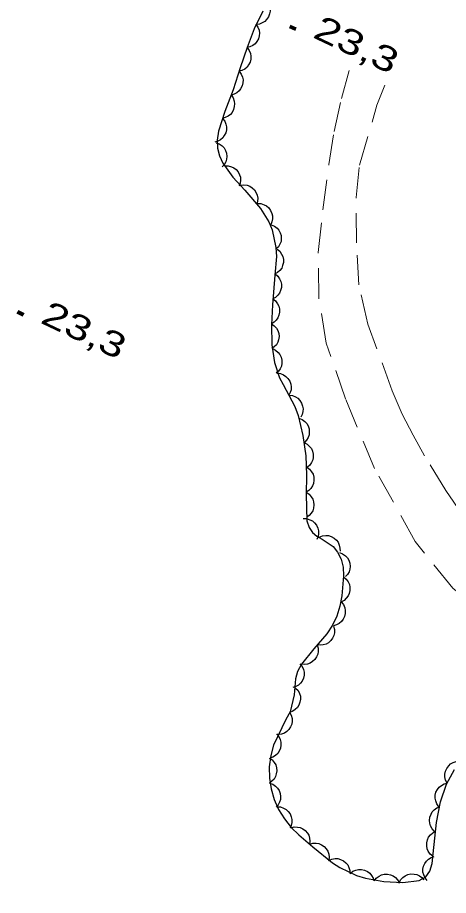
# Model space of a CAD drawing. Extents: x 356765 to 358572, y 5103174 to 5104650.
# Drawn here: x 357754 to 357779.9, y 5103689.6 to 5103742.3 of the extents above; entities that cross this region are included whole.
import ezdxf

# ---------------------------------------------------------------- set-up
doc = ezdxf.new("R2010")
doc.units = 0
doc.header["$LTSCALE"] = 0.6
doc.linetypes.add('DOT_DASHED', pattern=[7.7, 5, -1.2, 0.3, -1.2])
doc.linetypes.add('MEDIUM_DASHED', pattern=[4.5, 3, -1.5])
for name, color, linetype, lineweight in [('19', 7, 'Continuous', 13), ('3', 7, 'Continuous', 140), ('44', 7, 'Continuous', 25)]:
    doc.layers.add(name, color=color, linetype=linetype, lineweight=lineweight)

msp = doc.modelspace()

# ---------------------------------------------------------------- linework, layer by layer
at = {"layer": '19', "linetype": 'MEDIUM_DASHED'}
for points in [[(357797.98, 5103689.44), (357796.86, 5103691.88), (357795.92, 5103693.5), (357794.91, 5103694.58), (357792.63, 5103697.5), (357790.29, 5103699.78), (357786.47, 5103703.27), (357783.57, 5103705.27), (357780.14, 5103708.06), (357777.89, 5103710.86), (357775.45, 5103715.24), (357773.7, 5103719.43), (357772.55, 5103722.79), (357772.1, 5103725.48), (357772.07, 5103728.22), (357772.35, 5103730.8), (357772.7, 5103733.52), (357773.02, 5103735.49), (357773.46, 5103737.48), (357773.92, 5103739.17)], [(357788.93, 5103704.33), (357784.88, 5103707.76), (357782.86, 5103709.75), (357781.63, 5103711.22), (357780.69, 5103712.52), (357779.72, 5103713.93), (357778.44, 5103716.01), (357777.77, 5103717.26), (357777.1, 5103718.51), (357776.51, 5103719.91), (357775.05, 5103723.93), (357774.51, 5103726.28), (357774.36, 5103728.8), (357774.34, 5103731.54), (357774.54, 5103733.47), (357775.59, 5103737.08), (357776.07, 5103738.28)]]:
    msp.add_lwpolyline(points, dxfattribs=at)
at = {"layer": '3'}
for p, q in [((357770.37, 5103741.81), (357770.73, 5103741.64)), ((357754.02, 5103724.66), (357754.38, 5103724.49))]:
    msp.add_line(p, q, dxfattribs=at)
at = {"layer": '44'}
for points in [[(357769.02, 5103743.27), (357769.13, 5103743.09), (357769.17, 5103742.89), (357769.19, 5103742.73), (357769.15, 5103742.56), (357769.08, 5103742.38), (357768.97, 5103742.23), (357768.86, 5103742.11), (357768.71, 5103742.02), (357768.54, 5103741.95), (357768.36, 5103741.93)], [(357768.33, 5103741.94), (357768.45, 5103741.77), (357768.52, 5103741.58), (357768.55, 5103741.41), (357768.53, 5103741.24), (357768.48, 5103741.06), (357768.38, 5103740.9), (357768.28, 5103740.76), (357768.14, 5103740.66), (357767.97, 5103740.58), (357767.8, 5103740.54)], [(357767.8, 5103740.54), (357767.93, 5103740.37), (357768, 5103740.18), (357768.03, 5103740.02), (357768.02, 5103739.84), (357767.98, 5103739.67), (357767.89, 5103739.5), (357767.8, 5103739.36), (357767.66, 5103739.25), (357767.49, 5103739.16), (357767.32, 5103739.12)], [(357767.32, 5103739.12), (357767.45, 5103738.95), (357767.52, 5103738.76), (357767.56, 5103738.6), (357767.55, 5103738.42), (357767.5, 5103738.24), (357767.41, 5103738.07), (357767.32, 5103737.94), (357767.18, 5103737.83), (357767.02, 5103737.74), (357766.85, 5103737.69)], [(357766.84, 5103737.7), (357766.96, 5103737.53), (357767.02, 5103737.33), (357767.05, 5103737.17), (357767.03, 5103737), (357766.98, 5103736.82), (357766.89, 5103736.65), (357766.79, 5103736.52), (357766.65, 5103736.42), (357766.48, 5103736.34), (357766.31, 5103736.29)], [(357766.32, 5103736.29), (357766.45, 5103736.12), (357766.52, 5103735.93), (357766.56, 5103735.77), (357766.55, 5103735.6), (357766.51, 5103735.42), (357766.42, 5103735.25), (357766.33, 5103735.11), (357766.19, 5103735), (357766.03, 5103734.91), (357765.86, 5103734.86)], [(357765.93, 5103734.82), (357766.12, 5103734.75), (357766.29, 5103734.63), (357766.41, 5103734.52), (357766.49, 5103734.36), (357766.55, 5103734.19), (357766.57, 5103734), (357766.56, 5103733.83), (357766.51, 5103733.67), (357766.42, 5103733.5), (357766.3, 5103733.37)], [(357766.45, 5103733.43), (357766.65, 5103733.44), (357766.85, 5103733.38), (357767, 5103733.32), (357767.14, 5103733.21), (357767.26, 5103733.07), (357767.35, 5103732.9), (357767.4, 5103732.75), (357767.41, 5103732.57), (357767.39, 5103732.39), (357767.33, 5103732.22)], [(357767.4, 5103732.28), (357767.61, 5103732.3), (357767.81, 5103732.27), (357767.97, 5103732.22), (357768.11, 5103732.12), (357768.24, 5103731.99), (357768.34, 5103731.82), (357768.41, 5103731.68), (357768.44, 5103731.5), (357768.43, 5103731.32), (357768.38, 5103731.14)], [(357768.43, 5103731.18), (357768.63, 5103731.17), (357768.83, 5103731.1), (357768.97, 5103731.03), (357769.1, 5103730.91), (357769.21, 5103730.76), (357769.29, 5103730.58), (357769.33, 5103730.43), (357769.33, 5103730.25), (357769.29, 5103730.07), (357769.22, 5103729.9)], [(357769.24, 5103729.9), (357769.44, 5103729.82), (357769.6, 5103729.7), (357769.71, 5103729.58), (357769.79, 5103729.42), (357769.84, 5103729.24), (357769.85, 5103729.05), (357769.84, 5103728.89), (357769.77, 5103728.72), (357769.68, 5103728.56), (357769.55, 5103728.44)], [(357769.6, 5103728.43), (357769.76, 5103728.3), (357769.87, 5103728.13), (357769.95, 5103727.99), (357769.98, 5103727.81), (357769.98, 5103727.63), (357769.93, 5103727.44), (357769.88, 5103727.29), (357769.77, 5103727.15), (357769.63, 5103727.03), (357769.48, 5103726.94)], [(357769.48, 5103726.94), (357769.64, 5103726.81), (357769.75, 5103726.64), (357769.83, 5103726.49), (357769.86, 5103726.32), (357769.86, 5103726.13), (357769.81, 5103725.95), (357769.75, 5103725.79), (357769.64, 5103725.66), (357769.51, 5103725.53), (357769.35, 5103725.44)], [(357769.34, 5103725.44), (357769.5, 5103725.32), (357769.62, 5103725.15), (357769.7, 5103725.01), (357769.74, 5103724.84), (357769.75, 5103724.65), (357769.71, 5103724.47), (357769.65, 5103724.31), (357769.55, 5103724.17), (357769.42, 5103724.04), (357769.26, 5103723.95)], [(357769.26, 5103723.95), (357769.43, 5103723.83), (357769.56, 5103723.68), (357769.65, 5103723.54), (357769.7, 5103723.37), (357769.72, 5103723.18), (357769.69, 5103722.99), (357769.65, 5103722.84), (357769.56, 5103722.69), (357769.43, 5103722.55), (357769.28, 5103722.45)], [(357769.32, 5103722.45), (357769.51, 5103722.36), (357769.66, 5103722.22), (357769.77, 5103722.1), (357769.84, 5103721.94), (357769.88, 5103721.76), (357769.88, 5103721.57), (357769.86, 5103721.4), (357769.79, 5103721.24), (357769.68, 5103721.09), (357769.55, 5103720.97)], [(357769.6, 5103720.97), (357769.8, 5103720.95), (357769.99, 5103720.87), (357770.13, 5103720.78), (357770.25, 5103720.66), (357770.36, 5103720.5), (357770.42, 5103720.32), (357770.45, 5103720.16), (357770.44, 5103719.98), (357770.39, 5103719.81), (357770.31, 5103719.65)], [(357770.31, 5103719.65), (357770.52, 5103719.63), (357770.7, 5103719.55), (357770.85, 5103719.47), (357770.97, 5103719.34), (357771.07, 5103719.18), (357771.13, 5103719), (357771.17, 5103718.84), (357771.15, 5103718.67), (357771.11, 5103718.49), (357771.02, 5103718.33)], [(357770.91, 5103718.28), (357771.1, 5103718.2), (357771.26, 5103718.08), (357771.38, 5103717.96), (357771.46, 5103717.81), (357771.52, 5103717.63), (357771.53, 5103717.44), (357771.52, 5103717.28), (357771.46, 5103717.11), (357771.37, 5103716.95), (357771.25, 5103716.82)], [(357771.21, 5103716.81), (357771.4, 5103716.72), (357771.55, 5103716.58), (357771.66, 5103716.46), (357771.72, 5103716.29), (357771.77, 5103716.11), (357771.76, 5103715.92), (357771.74, 5103715.76), (357771.67, 5103715.6), (357771.56, 5103715.45), (357771.43, 5103715.33)], [(357771.38, 5103715.32), (357771.55, 5103715.2), (357771.67, 5103715.04), (357771.76, 5103714.9), (357771.8, 5103714.73), (357771.81, 5103714.54), (357771.78, 5103714.35), (357771.73, 5103714.2), (357771.63, 5103714.05), (357771.5, 5103713.92), (357771.35, 5103713.82)], [(357771.35, 5103713.82), (357771.52, 5103713.71), (357771.65, 5103713.55), (357771.74, 5103713.41), (357771.79, 5103713.24), (357771.81, 5103713.06), (357771.78, 5103712.87), (357771.74, 5103712.71), (357771.65, 5103712.56), (357771.52, 5103712.43), (357771.38, 5103712.32)], [(357771.16, 5103712.24), (357771.37, 5103712.24), (357771.57, 5103712.17), (357771.72, 5103712.1), (357771.85, 5103711.99), (357771.96, 5103711.84), (357772.04, 5103711.67), (357772.09, 5103711.51), (357772.09, 5103711.34), (357772.06, 5103711.16), (357771.99, 5103710.99)], [(357772.13, 5103711.12), (357772.32, 5103711.2), (357772.52, 5103711.22), (357772.69, 5103711.22), (357772.85, 5103711.16), (357773.02, 5103711.07), (357773.16, 5103710.94), (357773.26, 5103710.82), (357773.33, 5103710.65), (357773.37, 5103710.47), (357773.38, 5103710.29)], [(357773.34, 5103710.2), (357773.53, 5103710.13), (357773.7, 5103710.01), (357773.82, 5103709.89), (357773.9, 5103709.74), (357773.96, 5103709.56), (357773.98, 5103709.37), (357773.97, 5103709.21), (357773.92, 5103709.04), (357773.83, 5103708.88), (357773.71, 5103708.75)], [(357773.58, 5103708.73), (357773.75, 5103708.6), (357773.86, 5103708.43), (357773.94, 5103708.28), (357773.97, 5103708.11), (357773.97, 5103707.92), (357773.92, 5103707.74), (357773.86, 5103707.59), (357773.75, 5103707.45), (357773.62, 5103707.32), (357773.46, 5103707.23)], [(357773.45, 5103707.23), (357773.58, 5103707.07), (357773.66, 5103706.88), (357773.69, 5103706.72), (357773.69, 5103706.54), (357773.64, 5103706.36), (357773.56, 5103706.19), (357773.47, 5103706.05), (357773.33, 5103705.94), (357773.17, 5103705.85), (357772.99, 5103705.8)], [(357772.99, 5103705.78), (357773.04, 5103705.58), (357773.04, 5103705.38), (357773.01, 5103705.21), (357772.93, 5103705.06), (357772.82, 5103704.91), (357772.68, 5103704.78), (357772.54, 5103704.69), (357772.37, 5103704.65), (357772.19, 5103704.63), (357772.01, 5103704.65)], [(357772, 5103704.65), (357772.06, 5103704.46), (357772.06, 5103704.25), (357772.04, 5103704.09), (357771.97, 5103703.93), (357771.87, 5103703.77), (357771.72, 5103703.65), (357771.59, 5103703.55), (357771.42, 5103703.5), (357771.24, 5103703.47), (357771.06, 5103703.49)], [(357770.97, 5103703.52), (357771.1, 5103703.36), (357771.18, 5103703.17), (357771.22, 5103703.01), (357771.22, 5103702.84), (357771.18, 5103702.66), (357771.1, 5103702.48), (357771.01, 5103702.35), (357770.88, 5103702.23), (357770.72, 5103702.14), (357770.54, 5103702.08)], [(357770.71, 5103702.05), (357770.86, 5103701.9), (357770.94, 5103701.72), (357771, 5103701.56), (357771, 5103701.38), (357770.97, 5103701.2), (357770.9, 5103701.02), (357770.82, 5103700.88), (357770.69, 5103700.76), (357770.54, 5103700.66), (357770.37, 5103700.59)], [(357770.35, 5103700.6), (357770.45, 5103700.42), (357770.5, 5103700.23), (357770.51, 5103700.06), (357770.48, 5103699.89), (357770.41, 5103699.72), (357770.3, 5103699.56), (357770.19, 5103699.44), (357770.04, 5103699.35), (357769.87, 5103699.28), (357769.69, 5103699.26)], [(357769.56, 5103699.3), (357769.7, 5103699.15), (357769.78, 5103698.96), (357769.83, 5103698.81), (357769.83, 5103698.63), (357769.8, 5103698.45), (357769.72, 5103698.27), (357769.64, 5103698.13), (357769.51, 5103698.01), (357769.35, 5103697.91), (357769.18, 5103697.85)], [(357769.12, 5103697.85), (357769.3, 5103697.74), (357769.43, 5103697.58), (357769.52, 5103697.44), (357769.56, 5103697.27), (357769.58, 5103697.09), (357769.55, 5103696.9), (357769.51, 5103696.74), (357769.42, 5103696.59), (357769.29, 5103696.46), (357769.14, 5103696.35)], [(357779.8, 5103696.34), (357779.71, 5103696.53), (357779.67, 5103696.73), (357779.66, 5103696.89), (357779.7, 5103697.06), (357779.78, 5103697.23), (357779.9, 5103697.38), (357780.01, 5103697.5), (357780.17, 5103697.58), (357780.34, 5103697.64), (357780.52, 5103697.66)], [(357769.15, 5103696.35), (357769.34, 5103696.28), (357769.51, 5103696.16), (357769.63, 5103696.05), (357769.72, 5103695.9), (357769.78, 5103695.73), (357769.8, 5103695.54), (357769.8, 5103695.37), (357769.75, 5103695.2), (357769.66, 5103695.04), (357769.55, 5103694.9)], [(357779.31, 5103694.92), (357779.19, 5103695.09), (357779.12, 5103695.28), (357779.08, 5103695.44), (357779.09, 5103695.62), (357779.13, 5103695.8), (357779.23, 5103695.97), (357779.32, 5103696.1), (357779.46, 5103696.21), (357779.62, 5103696.3), (357779.79, 5103696.35)], [(357769.59, 5103694.92), (357769.8, 5103694.91), (357769.99, 5103694.84), (357770.14, 5103694.76), (357770.27, 5103694.64), (357770.38, 5103694.49), (357770.45, 5103694.32), (357770.49, 5103694.16), (357770.49, 5103693.98), (357770.45, 5103693.8), (357770.38, 5103693.64)], [(357779.05, 5103693.44), (357778.91, 5103693.59), (357778.81, 5103693.77), (357778.76, 5103693.93), (357778.75, 5103694.1), (357778.77, 5103694.29), (357778.84, 5103694.47), (357778.91, 5103694.61), (357779.03, 5103694.74), (357779.18, 5103694.85), (357779.35, 5103694.91)], [(357770.42, 5103693.66), (357770.62, 5103693.71), (357770.82, 5103693.7), (357770.99, 5103693.68), (357771.14, 5103693.6), (357771.29, 5103693.49), (357771.42, 5103693.34), (357771.51, 5103693.21), (357771.55, 5103693.04), (357771.57, 5103692.85), (357771.55, 5103692.67)], [(357778.94, 5103691.95), (357778.78, 5103692.08), (357778.67, 5103692.25), (357778.6, 5103692.4), (357778.58, 5103692.57), (357778.58, 5103692.76), (357778.63, 5103692.94), (357778.69, 5103693.09), (357778.8, 5103693.23), (357778.94, 5103693.35), (357779.1, 5103693.44)], [(357771.55, 5103692.67), (357771.75, 5103692.73), (357771.95, 5103692.73), (357772.11, 5103692.71), (357772.27, 5103692.63), (357772.43, 5103692.53), (357772.55, 5103692.39), (357772.65, 5103692.25), (357772.7, 5103692.08), (357772.73, 5103691.9), (357772.71, 5103691.72)], [(357772.69, 5103691.69), (357772.88, 5103691.78), (357773.08, 5103691.81), (357773.24, 5103691.81), (357773.41, 5103691.76), (357773.58, 5103691.68), (357773.72, 5103691.55), (357773.84, 5103691.43), (357773.91, 5103691.28), (357773.96, 5103691.1), (357773.97, 5103690.92)], [(357778.61, 5103690.49), (357778.48, 5103690.65), (357778.4, 5103690.83), (357778.35, 5103690.99), (357778.35, 5103691.17), (357778.39, 5103691.35), (357778.47, 5103691.52), (357778.56, 5103691.66), (357778.69, 5103691.78), (357778.85, 5103691.87), (357779.02, 5103691.93)], [(357773.98, 5103690.92), (357774.15, 5103691.05), (357774.33, 5103691.12), (357774.49, 5103691.16), (357774.67, 5103691.16), (357774.85, 5103691.12), (357775.02, 5103691.03), (357775.16, 5103690.94), (357775.27, 5103690.8), (357775.36, 5103690.64), (357775.41, 5103690.47)], [(357775.42, 5103690.48), (357775.55, 5103690.64), (357775.72, 5103690.76), (357775.86, 5103690.84), (357776.03, 5103690.87), (357776.22, 5103690.88), (357776.41, 5103690.83), (357776.56, 5103690.78), (357776.7, 5103690.67), (357776.83, 5103690.54), (357776.92, 5103690.38)], [(357776.92, 5103690.34), (357777.01, 5103690.53), (357777.15, 5103690.68), (357777.28, 5103690.78), (357777.45, 5103690.85), (357777.63, 5103690.89), (357777.82, 5103690.88), (357777.98, 5103690.86), (357778.14, 5103690.78), (357778.29, 5103690.67), (357778.41, 5103690.54)]]:
    msp.add_lwpolyline(points, dxfattribs=at)
at = {"layer": '44', "linetype": 'DOT_DASHED'}
for points in [[(357768.75, 5103742.72), (357768.23, 5103741.67), (357767.8, 5103740.54), (357767.39, 5103739.32), (357766.95, 5103738), (357766.46, 5103736.7), (357766.07, 5103735.51), (357765.99, 5103734.98), (357766.01, 5103734.5), (357766.13, 5103734.03), (357766.33, 5103733.59), (357766.94, 5103732.75), (357767.66, 5103731.98), (357768.61, 5103730.88), (357769.11, 5103730.08), (357769.31, 5103729.59), (357769.53, 5103728.53), (357769.56, 5103727.98), (357769.47, 5103726.87), (357769.32, 5103725.09)], [(357769.32, 5103725.09), (357769.26, 5103723.88), (357769.28, 5103722.69), (357769.45, 5103721.62), (357769.74, 5103720.7), (357769.96, 5103720.29), (357770.67, 5103718.98), (357770.87, 5103718.44), (357771.15, 5103717.24), (357771.33, 5103716.01), (357771.37, 5103714.84), (357771.35, 5103713.69), (357771.38, 5103712.11), (357771.52, 5103711.7), (357771.72, 5103711.4), (357771.99, 5103711.18), (357772.3, 5103711.01), (357772.96, 5103710.57), (357773.23, 5103710.22), (357773.44, 5103709.8), (357773.56, 5103709.33), (357773.59, 5103708.79), (357773.49, 5103707.59), (357773.37, 5103706.97), (357773.18, 5103706.38), (357772.93, 5103705.83), (357772.59, 5103705.32), (357771.81, 5103704.42), (357771.07, 5103703.5), (357770.83, 5103703.05), (357770.7, 5103702.61), (357770.62, 5103701.65), (357770.38, 5103700.63), (357770.13, 5103700.16), (357769.38, 5103698.62), (357769.22, 5103698), (357769.13, 5103697.32), (357769.14, 5103696.65), (357769.24, 5103696.01), (357769.42, 5103695.36), (357769.69, 5103694.76), (357770.04, 5103694.19), (357770.45, 5103693.67), (357770.9, 5103693.24), (357771.74, 5103692.51), (357772.92, 5103691.55), (357773.37, 5103691.28), (357774.36, 5103690.8), (357774.9, 5103690.63), (357776.01, 5103690.44), (357777.14, 5103690.37), (357778.13, 5103690.5), (357778.52, 5103690.71), (357778.77, 5103691.05), (357778.9, 5103691.51), (357778.96, 5103692.09), (357779.16, 5103693.97), (357779.41, 5103695.21), (357779.77, 5103696.28), (357780.25, 5103697.16)]]:
    msp.add_lwpolyline(points, dxfattribs=at)

# ---------------------------------------------------------------- texts
at = {"layer": '3', "width": 1.35}
for p in [(357771.67, 5103741.18), (357755.32, 5103724.03)]:
    msp.add_text('23,3   ', height=1.5, rotation=334.619, dxfattribs=at).set_placement(p)

doc.saveas('drawing.dxf')
